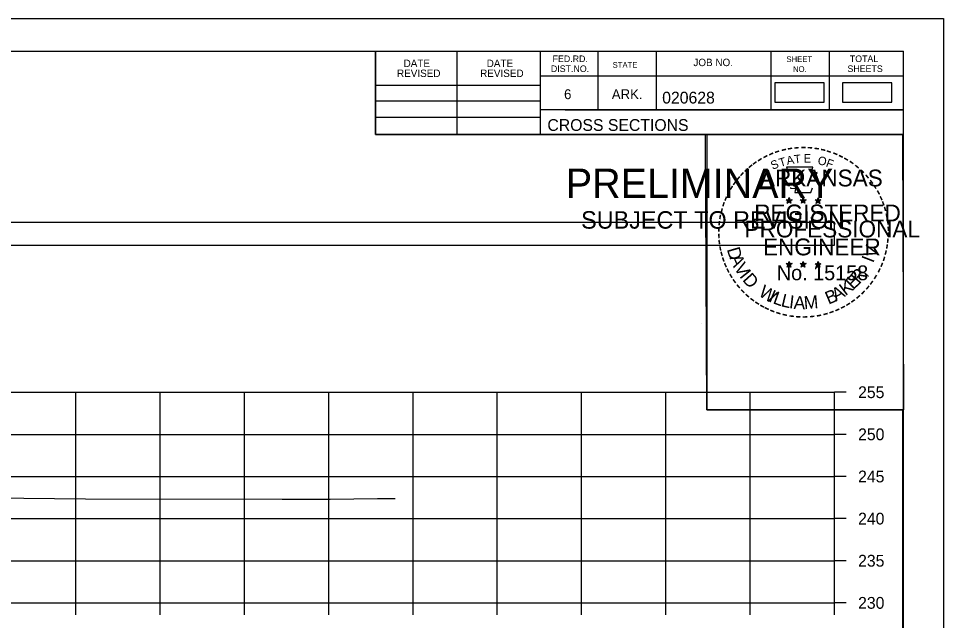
# Model space of a CAD drawing. Extents: x 1369627 to 1374022, y 380035 to 398173.
# Drawn here: x 1372151.7 to 1372261.5, y 381460.7 to 381532.1 of the extents above; entities that cross this region are included whole.
import ezdxf

# ---------------------------------------------------------------- set-up
doc = ezdxf.new("R2010")
doc.units = 0
for name, color, linetype in [('Default', 7, 'Continuous'), ('R_Axis', 7, 'Continuous'), ('R_Axis Annot', 7, 'Continuous'), ('R_Border', 7, 'Continuous'), ('R_Border PE', 7, 'Continuous'), ('R_Border Prem', 7, 'Continuous'), ('R_Exist Surface', 7, 'Continuous'), ('R_Grid', 7, 'Continuous'), ('R_No Plot', 7, 'Continuous')]:
    doc.layers.add(name, color=color, linetype=linetype)

msp = doc.modelspace()

# ---------------------------------------------------------------- linework, layer by layer
at = {"layer": 'Default'}
for points in [[(1372241.46, 381522.21), (1372247.3, 381522.21), (1372247.3, 381524.52), (1372241.46, 381524.52)], [(1372249.48, 381522.21), (1372255.32, 381522.21), (1372255.32, 381524.52), (1372249.48, 381524.52)], [(1371948.53, 381505.25), (1372248.53, 381505.25), (1372248.53, 381507.95), (1371948.53, 381507.95)]]:
    msp.add_lwpolyline(points, close=True, dxfattribs=at)
at = {"layer": 'R_Axis'}
for p, q in [((1372248.53, 381462.79), (1372248.53, 381487.79)), ((1372249.93, 381487.79), (1372248.53, 381487.79)), ((1372249.93, 381482.79), (1372248.53, 381482.79)), ((1372249.93, 381477.79), (1372248.53, 381477.79)), ((1372249.93, 381472.79), (1372248.53, 381472.79)), ((1372249.93, 381467.79), (1372248.53, 381467.79)), ((1371948.53, 381462.79), (1372248.53, 381462.79)), ((1372158.53, 381461.39), (1372158.53, 381462.79)), ((1372168.53, 381461.39), (1372168.53, 381462.79)), ((1372178.53, 381461.39), (1372178.53, 381462.79)), ((1372188.53, 381461.39), (1372188.53, 381462.79)), ((1372198.53, 381461.39), (1372198.53, 381462.79)), ((1372208.53, 381461.39), (1372208.53, 381462.79)), ((1372218.53, 381461.39), (1372218.53, 381462.79)), ((1372228.53, 381461.39), (1372228.53, 381462.79)), ((1372238.53, 381461.39), (1372238.53, 381462.79)), ((1372248.53, 381461.39), (1372248.53, 381462.79)), ((1372249.93, 381462.79), (1372248.53, 381462.79))]:
    msp.add_line(p, q, dxfattribs=at)
at = {"layer": 'R_Border'}
for p, q in [((1371940.53, 381528.25), (1372256.71, 381528.25)), ((1372194.07, 381518.37), (1372194.07, 381528.25)), ((1372203.75, 381518.37), (1372203.75, 381528.25)), ((1372213.61, 381528.25), (1372213.61, 381518.37)), ((1372220.45, 381528.25), (1372220.45, 381521.31)), ((1372227.39, 381528.25), (1372227.39, 381521.31)), ((1372240.97, 381528.25), (1372240.97, 381521.31)), ((1372247.91, 381528.25), (1372247.91, 381521.31)), ((1372256.71, 381322.79), (1372256.71, 381528.25)), ((1372256.71, 381525.31), (1372213.61, 381525.31)), ((1372256.71, 381525.33), (1372256.71, 381525.33)), ((1372194.07, 381524.23), (1372213.61, 381524.23)), ((1372194.07, 381522.37), (1372213.61, 381522.37)), ((1372194.07, 381520.43), (1372213.61, 381520.43)), ((1372256.71, 381521.31), (1372213.61, 381521.31)), ((1372216.57, 381521.31), (1372256.71, 381521.31)), ((1372256.71, 381518.37), (1372194.07, 381518.37))]:
    msp.add_line(p, q, dxfattribs=at)
at = {"layer": 'R_Border PE'}
for p, q in [((1372242.79, 381510.62), (1372243.14, 381510.51)), ((1372242.79, 381510.62), (1372243.05, 381510.58)), ((1372242.79, 381510.62), (1372243.03, 381510.5)), ((1372243.14, 381510.88), (1372243.1, 381510.62)), ((1372243.14, 381510.51), (1372243.14, 381510.88)), ((1372243.14, 381510.88), (1372243.19, 381510.63)), ((1372243.49, 381510.62), (1372243.14, 381510.51)), ((1372243.49, 381510.62), (1372243.2, 381510.57)), ((1372243.49, 381510.62), (1372243.29, 381510.52)), ((1372244.46, 381510.62), (1372244.81, 381510.51)), ((1372244.46, 381510.62), (1372244.72, 381510.58)), ((1372244.46, 381510.62), (1372244.7, 381510.5)), ((1372244.81, 381510.88), (1372244.77, 381510.62)), ((1372244.81, 381510.51), (1372244.81, 381510.88)), ((1372244.81, 381510.88), (1372244.86, 381510.63)), ((1372245.16, 381510.62), (1372244.81, 381510.51)), ((1372245.16, 381510.62), (1372244.87, 381510.57)), ((1372245.16, 381510.62), (1372244.96, 381510.52)), ((1372246.23, 381510.61), (1372246.58, 381510.5)), ((1372246.23, 381510.61), (1372246.48, 381510.57)), ((1372246.23, 381510.61), (1372246.47, 381510.49)), ((1372246.58, 381510.86), (1372246.54, 381510.61)), ((1372246.58, 381510.5), (1372246.58, 381510.86)), ((1372246.58, 381510.86), (1372246.63, 381510.61)), ((1372246.92, 381510.61), (1372246.58, 381510.5)), ((1372246.92, 381510.61), (1372246.64, 381510.56)), ((1372246.92, 381510.61), (1372246.72, 381510.51)), ((1372242.93, 381510.21), (1372243.14, 381510.51)), ((1372242.93, 381510.21), (1372243.05, 381510.46)), ((1372242.93, 381510.21), (1372243.14, 381510.43)), ((1372243.36, 381510.21), (1372243.14, 381510.51)), ((1372243.36, 381510.21), (1372243.14, 381510.43)), ((1372243.36, 381510.21), (1372243.22, 381510.51)), ((1372244.6, 381510.21), (1372244.81, 381510.51)), ((1372244.6, 381510.21), (1372244.72, 381510.46)), ((1372244.6, 381510.21), (1372244.81, 381510.43)), ((1372245.03, 381510.21), (1372244.81, 381510.51)), ((1372245.03, 381510.21), (1372244.81, 381510.43)), ((1372245.03, 381510.21), (1372244.89, 381510.51)), ((1372246.36, 381510.2), (1372246.58, 381510.5)), ((1372246.36, 381510.2), (1372246.49, 381510.45)), ((1372246.36, 381510.2), (1372246.58, 381510.42)), ((1372246.79, 381510.2), (1372246.58, 381510.5)), ((1372246.79, 381510.2), (1372246.58, 381510.42)), ((1372246.79, 381510.2), (1372246.65, 381510.49)), ((1372242.79, 381503.05), (1372243.14, 381502.94)), ((1372242.79, 381503.05), (1372243.04, 381503)), ((1372242.79, 381503.05), (1372243.03, 381502.93)), ((1372242.92, 381502.64), (1372243.14, 381502.94)), ((1372242.92, 381502.64), (1372243.05, 381502.89)), ((1372242.92, 381502.64), (1372243.14, 381502.86)), ((1372243.14, 381503.3), (1372243.1, 381503.05)), ((1372243.14, 381502.94), (1372243.14, 381503.3)), ((1372243.14, 381503.3), (1372243.19, 381503.05)), ((1372243.49, 381503.05), (1372243.14, 381502.94)), ((1372243.35, 381502.64), (1372243.14, 381502.94)), ((1372243.49, 381503.05), (1372243.2, 381503)), ((1372243.35, 381502.64), (1372243.22, 381502.93)), ((1372243.49, 381503.05), (1372243.28, 381502.95)), ((1372244.46, 381503.05), (1372244.81, 381502.94)), ((1372244.46, 381503.05), (1372244.71, 381503)), ((1372244.46, 381503.05), (1372244.7, 381502.93)), ((1372244.59, 381502.64), (1372244.81, 381502.94)), ((1372244.59, 381502.64), (1372244.72, 381502.89)), ((1372244.59, 381502.64), (1372244.81, 381502.86)), ((1372244.81, 381503.3), (1372244.77, 381503.05)), ((1372244.81, 381502.94), (1372244.81, 381503.3)), ((1372244.81, 381503.3), (1372244.86, 381503.05)), ((1372245.16, 381503.05), (1372244.81, 381502.94)), ((1372245.02, 381502.64), (1372244.81, 381502.94)), ((1372245.16, 381503.05), (1372244.87, 381503)), ((1372245.02, 381502.64), (1372244.88, 381502.93)), ((1372245.16, 381503.05), (1372244.95, 381502.95)), ((1372246.23, 381503.04), (1372246.58, 381502.93)), ((1372246.23, 381503.04), (1372246.48, 381502.99)), ((1372246.23, 381503.04), (1372246.46, 381502.92)), ((1372246.36, 381502.63), (1372246.58, 381502.93)), ((1372246.36, 381502.63), (1372246.49, 381502.88)), ((1372246.58, 381503.29), (1372246.53, 381503.04)), ((1372246.58, 381502.93), (1372246.58, 381503.29)), ((1372246.58, 381503.29), (1372246.62, 381503.04)), ((1372246.92, 381503.04), (1372246.58, 381502.93)), ((1372246.79, 381502.63), (1372246.58, 381502.93)), ((1372246.92, 381503.04), (1372246.64, 381502.99)), ((1372246.79, 381502.63), (1372246.65, 381502.92)), ((1372246.92, 381503.04), (1372246.72, 381502.94)), ((1372243.35, 381502.64), (1372243.14, 381502.86)), ((1372245.02, 381502.64), (1372244.81, 381502.86)), ((1372246.36, 381502.63), (1372246.57, 381502.85)), ((1372246.79, 381502.63), (1372246.57, 381502.85))]:
    msp.add_line(p, q, dxfattribs=at)
for points in [[(1372242.84, 381514.5), (1372243.1, 381513.67)], [(1372246.35, 381513.58), (1372246.49, 381513.86), (1372245.8, 381513.84), (1372245.95, 381514.5), (1372242.84, 381514.5)], [(1372243.33, 381512.08), (1372243.33, 381511.99), (1372243.89, 381511.97), (1372243.84, 381511.5), (1372245.71, 381511.5), (1372245.91, 381512.03)], [(1372243.14, 381510.88), (1372243.36, 381510.21), (1372242.79, 381510.62), (1372243.49, 381510.62), (1372242.93, 381510.21), (1372243.14, 381510.88)], [(1372244.81, 381510.88), (1372245.03, 381510.21), (1372244.46, 381510.62), (1372245.16, 381510.62), (1372244.6, 381510.21), (1372244.81, 381510.88)], [(1372246.58, 381510.86), (1372246.79, 381510.2), (1372246.23, 381510.61), (1372246.92, 381510.61), (1372246.36, 381510.2), (1372246.58, 381510.86)], [(1372243.14, 381503.3), (1372243.35, 381502.64), (1372242.79, 381503.05), (1372243.49, 381503.05), (1372242.92, 381502.64), (1372243.14, 381503.3)], [(1372244.81, 381503.3), (1372245.02, 381502.64), (1372244.46, 381503.05), (1372245.16, 381503.05), (1372244.59, 381502.64), (1372244.81, 381503.3)], [(1372246.58, 381503.29), (1372246.79, 381502.63), (1372246.23, 381503.04), (1372246.92, 381503.04), (1372246.36, 381502.63), (1372246.58, 381503.29)]]:
    msp.add_lwpolyline(points, dxfattribs=at)
for centre, radius in [((1372243.14, 381510.51), 0.172), ((1372243.14, 381510.51), 0.145), ((1372243.14, 381510.51), 0.116), ((1372243.14, 381510.51), 0.0991), ((1372243.14, 381510.51), 0.0747), ((1372243.14, 381510.51), 0.0495), ((1372243.14, 381510.51), 0.0296), ((1372244.81, 381510.51), 0.172), ((1372244.81, 381510.51), 0.145), ((1372244.81, 381510.51), 0.116), ((1372244.81, 381510.51), 0.0991), ((1372244.81, 381510.51), 0.0747), ((1372244.81, 381510.51), 0.0495), ((1372244.81, 381510.51), 0.0296), ((1372246.58, 381510.5), 0.172), ((1372246.58, 381510.5), 0.145), ((1372246.58, 381510.5), 0.116), ((1372246.58, 381510.5), 0.0991), ((1372246.58, 381510.5), 0.0747), ((1372246.58, 381510.5), 0.0495), ((1372246.58, 381510.5), 0.0296), ((1372243.14, 381502.94), 0.172), ((1372243.14, 381502.94), 0.145), ((1372243.14, 381502.94), 0.116), ((1372243.14, 381502.94), 0.0991), ((1372243.14, 381502.94), 0.0747), ((1372243.14, 381502.94), 0.0495), ((1372243.14, 381502.94), 0.0296), ((1372244.81, 381502.94), 0.172), ((1372244.81, 381502.94), 0.145), ((1372244.81, 381502.94), 0.116), ((1372244.81, 381502.94), 0.0991), ((1372244.81, 381502.94), 0.0747), ((1372244.81, 381502.94), 0.0495), ((1372244.81, 381502.94), 0.0296), ((1372246.57, 381502.93), 0.172), ((1372246.57, 381502.93), 0.145), ((1372246.57, 381502.93), 0.116), ((1372246.57, 381502.93), 0.0991), ((1372246.57, 381502.93), 0.0747), ((1372246.57, 381502.93), 0.0495), ((1372246.57, 381502.93), 0.0296)]:
    msp.add_circle(centre, radius, dxfattribs=at)
at = {"layer": 'R_Exist Surface'}
msp.add_lwpolyline([(1372141.34, 381475.32), (1372159.67, 381475.14), (1372183, 381475.1), (1372188.72, 381475.1), (1372194.31, 381475.16), (1372196.41, 381475.18)], dxfattribs=at)
at = {"layer": 'R_Grid'}
for p, q in [((1371948.53, 381487.79), (1372248.53, 381487.79)), ((1372158.53, 381462.79), (1372158.53, 381487.79)), ((1372168.53, 381462.79), (1372168.53, 381487.79)), ((1372178.53, 381462.79), (1372178.53, 381487.79)), ((1372188.53, 381462.79), (1372188.53, 381487.79)), ((1372198.53, 381462.79), (1372198.53, 381487.79)), ((1372208.53, 381462.79), (1372208.53, 381487.79)), ((1372218.53, 381462.79), (1372218.53, 381487.79)), ((1372228.53, 381462.79), (1372228.53, 381487.79)), ((1372238.53, 381462.79), (1372238.53, 381487.79)), ((1372248.53, 381462.79), (1372248.53, 381487.79)), ((1371948.53, 381482.79), (1372248.53, 381482.79)), ((1371948.53, 381477.79), (1372248.53, 381477.79)), ((1371948.53, 381472.79), (1372248.53, 381472.79)), ((1371948.53, 381467.79), (1372248.53, 381467.79)), ((1371948.53, 381462.79), (1372248.53, 381462.79))]:
    msp.add_line(p, q, dxfattribs=at)
at = {"layer": 'R_No Plot'}
for p, q in [((1371928.13, 381532.14), (1372261.46, 381532.14)), ((1372232.74, 381495.91), (1372232.74, 381495.91))]:
    msp.add_line(p, q, dxfattribs=at)
for points in [[(1371928.12, 381532.14), (1372261.46, 381532.14), (1372261.46, 381318.8), (1371928.12, 381318.8)], [(1372174.45, 381528.25), (1372194.07, 381528.25), (1372194.07, 381518.37), (1372210.18, 381518.37), (1372233.38, 381518.37), (1372233.38, 381485.7), (1372256.59, 381485.7), (1372256.71, 381322.79), (1371940.53, 381322.79), (1371940.53, 381528.25)], [(1372233.24, 381518.37), (1372256.59, 381518.37), (1372256.73, 381485.7), (1372233.38, 381485.7)]]:
    msp.add_lwpolyline(points, close=True, dxfattribs=at)

# ---------------------------------------------------------------- texts
at = {"layer": 'R_Axis Annot'}
for s, p in [('255', (1372251.33, 381487.09)), ('250', (1372251.33, 381482.09)), ('245', (1372251.33, 381477.09)), ('240', (1372251.33, 381472.09)), ('235', (1372251.33, 381467.09)), ('230', (1372251.33, 381462.09))]:
    msp.add_text(s, height=1.4, dxfattribs=at).set_placement(p)
at = {"layer": 'R_Border'}
for s, height, p in [('DATE', 0.879, (1372197.41, 381526.38)), ('DATE', 0.879, (1372207.27, 381526.38)), ('FED.RD.', 0.782, (1372215.09, 381526.97)), ('JOB NO.', 0.879, (1372231.79, 381526.49)), ('SHEET', 0.684, (1372242.83, 381526.97)), ('TOTAL', 0.782, (1372250.35, 381526.97)), ('REVISED', 0.879, (1372196.63, 381525.2)), ('REVISED', 0.879, (1372206.49, 381525.2)), ('DIST.NO.', 0.782, (1372214.89, 381525.79)), ('STATE', 0.684, (1372222.21, 381526.29)), ('NO.', 0.684, (1372243.61, 381525.79)), ('SHEETS', 0.782, (1372250.07, 381525.79)), ('6', 1.17, (1372216.45, 381522.57)), ('ARK.', 1.172, (1372222.11, 381522.57)), ('020628', 1.4, (1372228.09, 381522.05)), ('CROSS SECTIONS', 1.4, (1372214.47, 381518.8))]:
    msp.add_text(s, height=height, rotation=360, dxfattribs=at).set_placement(p)
at = {"layer": 'R_Border PE'}
for s, height, rotation, p in [('-', 1.6, 24.3072, (1372240.95, 381515.36)), ('-', 1.6, 19.1761, (1372241.58, 381515.63)), ('-', 1.6, 13.6301, (1372242.33, 381515.87)), ('-', 1.6, 10.2193, (1372243.01, 381516.03)), ('-', 1.6, 5.8968, (1372243.74, 381516.14)), ('-', 1.6, 0.1862, (1372244.51, 381516.21)), ('E', 1, 0.8323, (1372244.88, 381515.04)), ('-', 1.6, 357.743, (1372245.24, 381516.2)), ('-', 1.6, 352.1617, (1372245.98, 381516.14)), ('-', 1.6, 347.2049, (1372246.7, 381516.03)), ('-', 1.6, 342.3362, (1372247.33, 381515.87)), ('-', 1.6, 337.8551, (1372248.07, 381515.65)), ('-', 1.6, 36.2317, (1372239.14, 381514.28)), ('-', 1.6, 34.0636, (1372239.72, 381514.67)), ('-', 1.6, 28.7918, (1372240.32, 381515.04)), ('S', 1, 21.594, (1372241.19, 381514.18)), ('T', 1, 16.4036, (1372242.1, 381514.51)), ('A', 1, 11.2132, (1372242.93, 381514.76)), ('T', 1, 6.0228, (1372243.78, 381514.93)), ('O', 1, 350.4515, (1372246.49, 381514.83)), ('F', 1, 340.0707, (1372247.44, 381514.6)), ('-', 1.6, 334.1211, (1372248.7, 381515.38)), ('-', 1.6, 329.6409, (1372249.28, 381515.1)), ('-', 1.6, 325.8627, (1372249.92, 381514.74)), ('-', 1.6, 48.423, (1372237.78, 381513)), ('-', 1.6, 42.9622, (1372238.23, 381513.48)), ('-', 1.6, 38.9507, (1372238.67, 381513.9)), ('ARKANSAS', 2, 360, (1372239.69, 381512.21)), ('-', 1.6, 320.5297, (1372250.53, 381514.31)), ('-', 1.6, 315.5786, (1372251.13, 381513.82)), ('-', 1.6, 54.2325, (1372236.97, 381511.95)), ('-', 1.6, 50.6142, (1372237.38, 381512.52)), ('-', 1.6, 309.8797, (1372251.7, 381513.27)), ('-', 1.6, 306.6522, (1372252.22, 381512.67)), ('-', 1.6, 62.8713, (1372236.33, 381510.81)), ('-', 1.6, 58.0706, (1372236.64, 381511.42)), ('-', 1.4, 303.6753, (1372252.71, 381512.1)), ('-', 1.6, 299.6684, (1372253.03, 381511.5)), ('-', 1.6, 67.7743, (1372236.07, 381510.2)), ('-', 1.6, 294.6628, (1372253.35, 381510.88)), ('-', 1.6, 75.461, (1372235.66, 381508.85)), ('-', 1.6, 72.3945, (1372235.85, 381509.57)), ('REGISTERED', 2, 360, (1372239.01, 381508.06)), ('-', 1.6, 290.5728, (1372253.61, 381510.31)), ('-', 1.6, 285.1233, (1372253.84, 381509.73)), ('-', 1.6, 81.2013, (1372235.52, 381508.14)), ('-', 1.6, 280.5493, (1372254.04, 381508.98)), ('-', 1.6, 89.0622, (1372235.42, 381506.75)), ('-', 1.6, 85.1863, (1372235.45, 381507.45)), ('PROFESSIONAL', 2, 360, (1372237.86, 381506.16)), ('-', 1.6, 276.5962, (1372254.21, 381508.22)), ('-', 1.6, 274.3301, (1372254.27, 381507.49)), ('-', 1.6, 94.1959, (1372235.46, 381506.02)), ('-', 1.6, 269.9407, (1372254.3, 381506.86)), ('-', 1.6, 98.9479, (1372235.53, 381505.36)), ('-', 1.6, 101.7149, (1372235.66, 381504.62)), ('ENGINEER', 2, 360, (1372240.05, 381504.03)), ('V', 1.54, 72.6573, (1372253.35, 381503.6)), ('-', 1.6, 260.9953, (1372254.21, 381505.54)), ('-', 1.6, 263.5172, (1372254.28, 381506.2)), ('-', 1.6, 105.4578, (1372235.83, 381504.03)), ('D', 1.54, 286.2848, (1372235.75, 381504.76)), ('I', 1.54, 69.0301, (1372253.12, 381503.06)), ('-', 1.6, 255.7626, (1372254.1, 381504.86)), ('-', 1.6, 109.0874, (1372236.04, 381503.4)), ('-', 1.6, 114.0643, (1372236.3, 381502.8)), ('A', 1.54, 292.7835, (1372236.05, 381503.76)), ('V', 1.54, 300.7936, (1372236.56, 381502.58)), ('No. 15158', 1.757, 360, (1372241.69, 381501.08)), ('-', 1.6, 247.8887, (1372253.7, 381503.47)), ('-', 1.6, 252.8681, (1372253.92, 381504.14)), ('-', 1.6, 115.7289, (1372236.6, 381502.18)), ('-', 1.6, 120.4471, (1372236.96, 381501.6)), ('I', 1.54, 308.3502, (1372237.19, 381501.54)), ('D', 1.54, 311.9774, (1372237.54, 381501.08)), ('E', 1.54, 44.0175, (1372250.74, 381499.87)), ('R', 1.54, 50.3651, (1372251.47, 381500.57)), (',', 1.54, 57.4684, (1372252.2, 381501.46)), ('-', 1.6, 244.6197, (1372253.43, 381502.84)), ('-', 1.6, 125.8934, (1372237.36, 381501.04)), ('K', 1.54, 36.9143, (1372249.83, 381499.18)), ('-', 1.6, 233.8452, (1372252.64, 381501.44)), ('-', 1.6, 239.0712, (1372253.04, 381502.09)), ('-', 1.6, 130.7181, (1372237.82, 381500.49)), ('-', 1.6, 134.2238, (1372238.34, 381499.94)), ('W', 1.54, 328.0731, (1372239.42, 381499.31)), ('I', 1.54, 336.6877, (1372240.61, 381498.6)), ('L', 1.54, 340.3149, (1372241.14, 381498.36)), ('B', 1.54, 22.8589, (1372247.82, 381498.17)), ('A', 1.54, 28.9042, (1372248.71, 381498.54)), ('-', 1.6, 225.7653, (1372251.73, 381500.31)), ('-', 1.6, 231.2538, (1372252.21, 381500.87)), ('-', 1.6, 138.9338, (1372238.86, 381499.48)), ('-', 1.6, 144.6463, (1372239.42, 381499.07)), ('-', 1.6, 148.0898, (1372239.98, 381498.7)), ('L', 1.54, 346.6625, (1372242.1, 381498.01)), ('I', 1.54, 353.0101, (1372243.09, 381497.78)), ('A', 1.54, 356.6373, (1372243.66, 381497.69)), ('M', 1.54, 4.6473, (1372244.95, 381497.63)), ('-', 1.6, 215.7363, (1372250.66, 381499.33)), ('-', 1.6, 221.0851, (1372251.21, 381499.8)), ('-', 1.6, 151.5704, (1372240.56, 381498.37)), ('-', 1.6, 154.6002, (1372241.08, 381498.13)), ('-', 1.6, 158.5612, (1372241.71, 381497.87)), ('AAMU', 0.00002, 360, (1372244.74, 381497.63)), ('-', 1.6, 199.4643, (1372248.31, 381498)), ('-', 1.6, 204.2516, (1372248.94, 381498.27)), ('-', 1.6, 207.3568, (1372249.57, 381498.59)), ('-', 1.6, 212.2491, (1372250.12, 381498.94)), ('-', 1.6, 162.7983, (1372242.39, 381497.66)), ('-', 1.6, 167.5555, (1372243.11, 381497.5)), ('-', 1.6, 173.1155, (1372243.88, 381497.39)), ('-', 1.6, 176.5183, (1372244.63, 381497.33)), ('-', 1.6, 181.5918, (1372245.37, 381497.35)), ('-', 1.6, 185.8167, (1372246.18, 381497.43)), ('-', 1.6, 191.2858, (1372246.92, 381497.56)), ('-', 1.6, 195.4743, (1372247.65, 381497.76))]:
    msp.add_text(s, height=height, rotation=rotation, dxfattribs=at).set_placement(p)
at = {"layer": 'R_Border Prem'}
for s, height, p in [('PRELIMINARY', 3.5, (1372216.66, 381510.83)), ('DWB', 0.01, (1372217.41, 381512.68)), ('SUBJECT TO REVISION', 2.0751, (1372218.47, 381507.2))]:
    msp.add_text(s, height=height, rotation=360, dxfattribs=at).set_placement(p)

doc.saveas('drawing.dxf')
